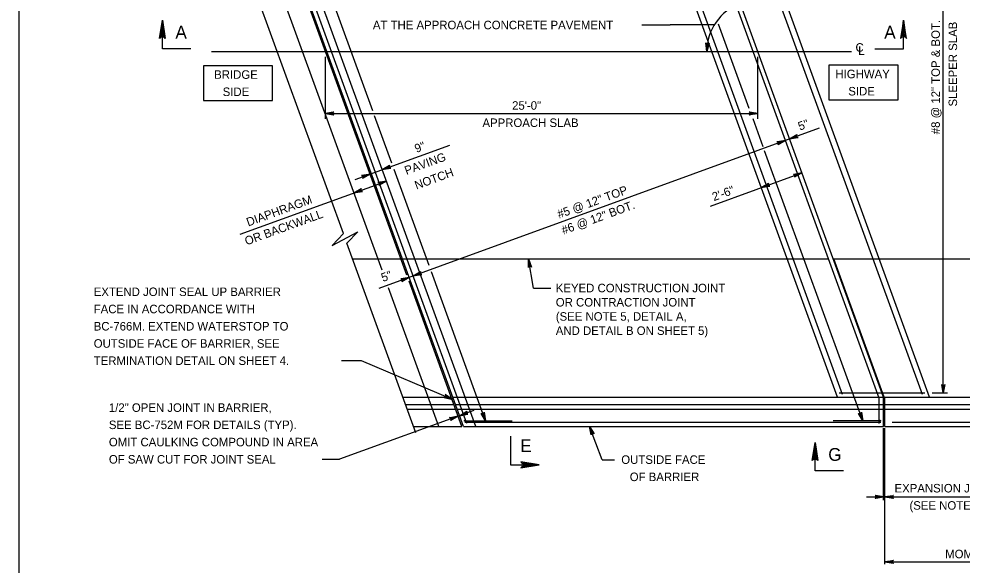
# Model space of a CAD drawing. Extents: x 636530 to 644067, y 294168 to 299122.
# Drawn here: x 641569.8 to 641902.3, y 297962.4 to 298154.9 of the extents above; entities that cross this region are included whole.
import ezdxf

# ---------------------------------------------------------------- set-up
doc = ezdxf.new("R2010")
doc.units = 0
doc.layers.add('1', color=7, linetype='Continuous')

msp = doc.modelspace()

# ---------------------------------------------------------------- linework, layer by layer
at = {"layer": '1'}
for p, q in [((641569.78, 298311.48), (641569.78, 297747.48)), ((641697.83, 298066.28), (641621.63, 298275.64)), ((641706.58, 298064.53), (641629.74, 298275.64)), ((641726.52, 298011.23), (641630.28, 298275.64)), ((641730.84, 298011.23), (641634.6, 298275.64)), ((641727.77, 298012.25), (641632.27, 298274.63)), ((641694.61, 298122.42), (641639.58, 298273.61)), ((641874.63, 298021.52), (641785.88, 298265.36)), ((641890.85, 298021.52), (641802.1, 298265.36)), ((641873.11, 298021.25), (641784.36, 298265.09)), ((641888.32, 298022.53), (641800.31, 298264.34)), ((641895.71, 298023.04), (641895.71, 298263.83)), ((641684.21, 298079.19), (641636.96, 298209.02)), ((641858.41, 298021.52), (641792.02, 298203.94)), ((641860.21, 298022.53), (641794.2, 298203.88)), ((641789.39, 298152.76), (641799.46, 298152.76)), ((641814.98, 298152.8), (641799.46, 298152.76)), ((641827.28, 298123.35), (641816.47, 298153.06)), ((641637.74, 298143.44), (641863.35, 298143.44)), ((641677.86, 298119.65), (641677.86, 298141.54)), ((641830.26, 298119.65), (641830.26, 298141.54)), ((641677.86, 298121.55), (641830.26, 298121.55)), ((641701.29, 298104.07), (641695.22, 298120.73)), ((641832.2, 298109.84), (641828.64, 298119.61)), ((641851.92, 298116.36), (641696.64, 298059.85)), ((641688.31, 298098.29), (641721.68, 298110.43)), ((641867.35, 298013.26), (641832.72, 298108.42)), ((641714.43, 298067.96), (641702.11, 298101.8)), ((641813.6, 298088.89), (641845.84, 298100.62)), ((641647.86, 298078.99), (641699.36, 298097.73)), ((641709.76, 298008.99), (641685.41, 298075.89)), ((641687.45, 298070.28), (641704.48, 298070.28)), ((641705.02, 298070.28), (641855.26, 298070.28)), ((641751.27, 298060.03), (641749.47, 298070.28)), ((641857.15, 298070.28), (641990.89, 298070.28)), ((641874.89, 298021.56), (641857.15, 298070.28)), ((641734.34, 298013.26), (641715.24, 298065.72)), ((641717.87, 298011.23), (641700.07, 298060.14)), ((641725.98, 298011.23), (641707.35, 298062.4)), ((641751.27, 298060.03), (641757.36, 298060.03)), ((641690.58, 298034.43), (641683.54, 298034.43)), ((641722.64, 298020.79), (641690.58, 298034.43)), ((641858.94, 298023.04), (641889.21, 298023.04)), ((641891.74, 298023.04), (641897.17, 298023.04)), ((641705.2, 298021.52), (641722.23, 298021.52)), ((641722.77, 298021.52), (641907.45, 298021.52)), ((641873.11, 298012.25), (641873.11, 298021.25)), ((641874.63, 298011.23), (641874.63, 298021.52)), ((641875.14, 298011.23), (641875.14, 298021.56)), ((641730.13, 298016.86), (641682.88, 297999.67)), ((641706.11, 298019.04), (641723.13, 298019.04)), ((641706.73, 298017.33), (641723.76, 298017.33)), ((641723.67, 298019.04), (641874.63, 298019.04)), ((641724.3, 298017.33), (641874.63, 298017.33)), ((641875.14, 298019.04), (641907.45, 298019.04)), ((641875.14, 298017.33), (641958.65, 298017.33)), ((641726.86, 298013.26), (641743.66, 298013.26)), ((641727.04, 298012.75), (641873.62, 298012.75)), ((641873.59, 298013.26), (641856.83, 298013.26)), ((641877.69, 298012.75), (641912.15, 298012.75)), ((641708.95, 298011.23), (641725.98, 298011.23)), ((641726.52, 298011.23), (641874.63, 298011.23)), ((641775.43, 297999.51), (641771.01, 298011.23)), ((641874.63, 297985.23), (641874.63, 298010.64)), ((641875.14, 298011.23), (641990.89, 298011.23)), ((641875.14, 297962.66), (641875.14, 298010.64)), ((641676.71, 297999.67), (641682.88, 297999.67)), ((641775.43, 297999.51), (641779.74, 297999.51)), ((641868.63, 297986.41), (641921.86, 297986.41)), ((641875.14, 297963.55), (641990.89, 297963.55))]:
    msp.add_line(p, q, dxfattribs=at)
for points in [[(641619.63, 298148.33), (641620.07, 298148.56), (641620.39, 298154.43), (641619.63, 298148.33), (641619.36, 298148.01), (641620.39, 298154.43), (641620.68, 298148.56), (641621.12, 298148.35), (641620.39, 298154.43), (641621.41, 298148.01), (641621.12, 298148.35)], [(641630.47, 298144.35), (641620.39, 298144.35), (641620.39, 298154.43)], [(641871.61, 298144.35), (641881.69, 298144.35), (641881.69, 298154.43)], [(641882.45, 298148.33), (641882.01, 298148.56), (641881.69, 298154.43), (641882.45, 298148.33), (641882.72, 298148.01), (641881.69, 298154.43), (641881.4, 298148.56), (641880.96, 298148.35), (641881.69, 298154.43), (641880.67, 298148.01), (641880.96, 298148.35)], [(641812.34, 298143.44), (641812, 298146.45), (641812.07, 298146.33), (641812.14, 298146.21), (641812.23, 298146.15), (641812.33, 298146.08), (641812.43, 298146.05), (641812.53, 298146.03), (641812.63, 298146.04), (641812.73, 298146.05), (641812.83, 298146.1), (641812.94, 298146.15), (641813.02, 298146.26), (641813.11, 298146.37), (641812.34, 298143.44), (641813.02, 298146.26), (641812.94, 298146.15), (641812.34, 298143.44), (641812.83, 298146.1), (641812.73, 298146.05), (641812.34, 298143.44), (641812.63, 298146.04), (641812.53, 298146.03), (641812.34, 298143.44), (641812.43, 298146.05), (641812.33, 298146.08), (641812.34, 298143.44), (641812.23, 298146.15), (641812.14, 298146.21), (641812.34, 298143.44), (641812.07, 298146.33)], [(641677.86, 298121.55), (641680.84, 298122.1), (641680.73, 298122.02), (641680.61, 298121.95), (641680.55, 298121.85), (641680.49, 298121.75), (641680.47, 298121.65), (641680.46, 298121.55), (641680.47, 298121.45), (641680.49, 298121.35), (641680.55, 298121.25), (641680.61, 298121.15), (641680.73, 298121.07), (641680.84, 298120.99), (641677.86, 298121.55), (641680.73, 298121.07), (641680.61, 298121.15), (641677.86, 298121.55), (641680.55, 298121.25), (641680.49, 298121.35), (641677.86, 298121.55), (641680.47, 298121.45), (641680.46, 298121.55), (641677.86, 298121.55), (641680.47, 298121.65), (641680.49, 298121.75), (641677.86, 298121.55), (641680.55, 298121.85), (641680.61, 298121.95), (641677.86, 298121.55), (641680.73, 298122.02)], [(641830.26, 298121.55), (641827.27, 298120.99), (641827.39, 298121.07), (641827.5, 298121.15), (641827.56, 298121.25), (641827.62, 298121.35), (641827.64, 298121.45), (641827.66, 298121.55), (641827.64, 298121.65), (641827.62, 298121.75), (641827.56, 298121.85), (641827.5, 298121.95), (641827.39, 298122.02), (641827.27, 298122.1), (641830.26, 298121.55), (641827.39, 298122.02), (641827.5, 298121.95), (641830.26, 298121.55), (641827.56, 298121.85), (641827.62, 298121.75), (641830.26, 298121.55), (641827.64, 298121.65), (641827.66, 298121.55), (641830.26, 298121.55), (641827.64, 298121.45), (641827.62, 298121.35), (641830.26, 298121.55), (641827.56, 298121.25), (641827.5, 298121.15), (641830.26, 298121.55), (641827.39, 298121.07)], [(641841.49, 298112.57), (641844.1, 298114.12), (641844.02, 298114), (641843.94, 298113.89), (641843.92, 298113.77), (641843.9, 298113.66), (641843.92, 298113.56), (641843.94, 298113.46), (641843.99, 298113.37), (641844.04, 298113.28), (641844.13, 298113.21), (641844.22, 298113.14), (641844.35, 298113.1), (641844.49, 298113.06), (641841.49, 298112.57), (641844.35, 298113.1), (641844.22, 298113.14), (641841.49, 298112.57), (641844.13, 298113.21), (641844.04, 298113.28), (641841.49, 298112.57), (641843.99, 298113.37), (641843.94, 298113.46), (641841.49, 298112.57), (641843.92, 298113.56), (641843.9, 298113.66), (641841.49, 298112.57), (641843.92, 298113.77), (641843.94, 298113.89), (641841.49, 298112.57), (641844.02, 298114)], [(641840.06, 298112.05), (641837.45, 298110.5), (641837.53, 298110.62), (641837.61, 298110.73), (641837.63, 298110.85), (641837.65, 298110.96), (641837.64, 298111.06), (641837.62, 298111.16), (641837.57, 298111.25), (641837.52, 298111.34), (641837.43, 298111.41), (641837.34, 298111.48), (641837.2, 298111.52), (641837.07, 298111.55), (641840.06, 298112.05), (641837.2, 298111.52), (641837.34, 298111.48), (641840.06, 298112.05), (641837.43, 298111.41), (641837.52, 298111.34), (641840.06, 298112.05), (641837.57, 298111.25), (641837.62, 298111.16), (641840.06, 298112.05), (641837.64, 298111.06), (641837.65, 298110.96), (641840.06, 298112.05), (641837.63, 298110.85), (641837.61, 298110.73), (641840.06, 298112.05), (641837.53, 298110.62)], [(641697.89, 298101.77), (641700.5, 298103.32), (641700.42, 298103.2), (641700.34, 298103.09), (641700.32, 298102.97), (641700.3, 298102.86), (641700.31, 298102.76), (641700.33, 298102.66), (641700.38, 298102.57), (641700.43, 298102.48), (641700.52, 298102.41), (641700.61, 298102.34), (641700.75, 298102.3), (641700.88, 298102.27), (641697.89, 298101.77), (641700.75, 298102.3), (641700.61, 298102.34), (641697.89, 298101.77), (641700.52, 298102.41), (641700.43, 298102.48), (641697.89, 298101.77), (641700.38, 298102.57), (641700.33, 298102.66), (641697.89, 298101.77), (641700.31, 298102.76), (641700.3, 298102.86), (641697.89, 298101.77), (641700.32, 298102.97), (641700.34, 298103.09), (641697.89, 298101.77), (641700.42, 298103.2)], [(641693.59, 298100.21), (641690.98, 298098.66), (641691.06, 298098.78), (641691.14, 298098.89), (641691.16, 298099), (641691.18, 298099.12), (641691.17, 298099.22), (641691.15, 298099.32), (641691.1, 298099.41), (641691.05, 298099.49), (641690.96, 298099.57), (641690.87, 298099.64), (641690.73, 298099.68), (641690.6, 298099.71), (641693.59, 298100.21), (641690.73, 298099.68), (641690.87, 298099.64), (641693.59, 298100.21), (641690.96, 298099.57), (641691.05, 298099.49), (641693.59, 298100.21), (641691.1, 298099.41), (641691.15, 298099.32), (641693.59, 298100.21), (641691.17, 298099.22), (641691.18, 298099.12), (641693.59, 298100.21), (641691.16, 298099), (641691.14, 298098.89), (641693.59, 298100.21), (641691.06, 298098.78)], [(641845.84, 298100.62), (641843.23, 298099.08), (641843.31, 298099.19), (641843.39, 298099.31), (641843.41, 298099.42), (641843.43, 298099.53), (641843.42, 298099.63), (641843.4, 298099.73), (641843.35, 298099.82), (641843.3, 298099.91), (641843.21, 298099.98), (641843.12, 298100.06), (641842.98, 298100.09), (641842.85, 298100.13), (641845.84, 298100.62), (641842.98, 298100.09), (641843.12, 298100.06), (641845.84, 298100.62), (641843.21, 298099.98), (641843.3, 298099.91), (641845.84, 298100.62), (641843.35, 298099.82), (641843.4, 298099.73), (641845.84, 298100.62), (641843.42, 298099.63), (641843.43, 298099.53), (641845.84, 298100.62), (641843.41, 298099.42), (641843.39, 298099.31), (641845.84, 298100.62), (641843.31, 298099.19)], [(641699.36, 298097.73), (641696.75, 298096.19), (641696.83, 298096.3), (641696.91, 298096.42), (641696.93, 298096.53), (641696.95, 298096.64), (641696.93, 298096.74), (641696.91, 298096.84), (641696.86, 298096.93), (641696.81, 298097.02), (641696.72, 298097.09), (641696.63, 298097.17), (641696.5, 298097.2), (641696.36, 298097.24), (641699.36, 298097.73), (641696.5, 298097.2), (641696.63, 298097.17), (641699.36, 298097.73), (641696.72, 298097.09), (641696.81, 298097.02), (641699.36, 298097.73), (641696.86, 298096.93), (641696.91, 298096.84), (641699.36, 298097.73), (641696.93, 298096.74), (641696.95, 298096.64), (641699.36, 298097.73), (641696.93, 298096.53), (641696.91, 298096.42), (641699.36, 298097.73), (641696.83, 298096.3)], [(641831.52, 298095.41), (641834.13, 298096.96), (641834.05, 298096.84), (641833.97, 298096.73), (641833.95, 298096.61), (641833.93, 298096.5), (641833.94, 298096.4), (641833.96, 298096.3), (641834.01, 298096.21), (641834.06, 298096.12), (641834.15, 298096.05), (641834.24, 298095.98), (641834.38, 298095.94), (641834.51, 298095.91), (641831.52, 298095.41), (641834.38, 298095.94), (641834.24, 298095.98), (641831.52, 298095.41), (641834.15, 298096.05), (641834.06, 298096.12), (641831.52, 298095.41), (641834.01, 298096.21), (641833.96, 298096.3), (641831.52, 298095.41), (641833.94, 298096.4), (641833.93, 298096.5), (641831.52, 298095.41), (641833.95, 298096.61), (641833.97, 298096.73), (641831.52, 298095.41), (641834.05, 298096.84)], [(641687.9, 298093.56), (641690.51, 298095.11), (641690.43, 298094.99), (641690.35, 298094.88), (641690.33, 298094.77), (641690.31, 298094.65), (641690.33, 298094.55), (641690.34, 298094.45), (641690.39, 298094.36), (641690.44, 298094.28), (641690.53, 298094.2), (641690.62, 298094.13), (641690.76, 298094.09), (641690.89, 298094.06), (641687.9, 298093.56), (641690.76, 298094.09), (641690.62, 298094.13), (641687.9, 298093.56), (641690.53, 298094.2), (641690.44, 298094.28), (641687.9, 298093.56), (641690.39, 298094.36), (641690.34, 298094.45), (641687.9, 298093.56), (641690.33, 298094.55), (641690.31, 298094.65), (641687.9, 298093.56), (641690.33, 298094.77), (641690.35, 298094.88), (641687.9, 298093.56), (641690.43, 298094.99)], [(641684.21, 298079.19), (641680.2, 298075.04), (641689.27, 298079.79), (641685.41, 298075.88)], [(641749.47, 298070.28), (641750.54, 298067.44), (641750.44, 298067.54), (641750.34, 298067.64), (641750.23, 298067.68), (641750.12, 298067.72), (641750.02, 298067.72), (641749.92, 298067.72), (641749.82, 298067.69), (641749.73, 298067.66), (641749.64, 298067.58), (641749.55, 298067.5), (641749.49, 298067.38), (641749.44, 298067.25), (641749.47, 298070.28), (641749.49, 298067.38), (641749.55, 298067.5), (641749.47, 298070.28), (641749.64, 298067.58), (641749.73, 298067.66), (641749.47, 298070.28), (641749.82, 298067.69), (641749.92, 298067.72), (641749.47, 298070.28), (641750.02, 298067.72), (641750.12, 298067.72), (641749.47, 298070.28), (641750.23, 298067.68), (641750.34, 298067.64), (641749.47, 298070.28), (641750.44, 298067.54)], [(641708.83, 298064.28), (641711.44, 298065.83), (641711.36, 298065.72), (641711.28, 298065.6), (641711.26, 298065.49), (641711.24, 298065.37), (641711.25, 298065.27), (641711.27, 298065.17), (641711.32, 298065.09), (641711.37, 298065), (641711.46, 298064.92), (641711.55, 298064.85), (641711.69, 298064.81), (641711.82, 298064.78), (641708.83, 298064.28), (641711.69, 298064.81), (641711.55, 298064.85), (641708.83, 298064.28), (641711.46, 298064.92), (641711.37, 298065), (641708.83, 298064.28), (641711.32, 298065.09), (641711.27, 298065.17), (641708.83, 298064.28), (641711.25, 298065.27), (641711.24, 298065.37), (641708.83, 298064.28), (641711.26, 298065.49), (641711.28, 298065.6), (641708.83, 298064.28), (641711.36, 298065.72)], [(641707.4, 298063.76), (641704.79, 298062.22), (641704.87, 298062.33), (641704.95, 298062.45), (641704.97, 298062.56), (641704.99, 298062.67), (641704.97, 298062.77), (641704.95, 298062.87), (641704.9, 298062.96), (641704.85, 298063.05), (641704.76, 298063.12), (641704.67, 298063.2), (641704.54, 298063.23), (641704.4, 298063.27), (641707.4, 298063.76), (641704.54, 298063.23), (641704.67, 298063.2), (641707.4, 298063.76), (641704.76, 298063.12), (641704.85, 298063.05), (641707.4, 298063.76), (641704.9, 298062.96), (641704.95, 298062.87), (641707.4, 298063.76), (641704.97, 298062.77), (641704.99, 298062.67), (641707.4, 298063.76), (641704.97, 298062.56), (641704.95, 298062.45), (641707.4, 298063.76), (641704.87, 298062.33)], [(641895.71, 298023.04), (641895.16, 298026.02), (641895.24, 298025.91), (641895.31, 298025.79), (641895.41, 298025.73), (641895.51, 298025.68), (641895.61, 298025.66), (641895.71, 298025.64), (641895.81, 298025.66), (641895.91, 298025.68), (641896.01, 298025.73), (641896.11, 298025.79), (641896.19, 298025.91), (641896.27, 298026.02), (641895.71, 298023.04), (641896.19, 298025.91), (641896.11, 298025.79), (641895.71, 298023.04), (641896.01, 298025.73), (641895.91, 298025.68), (641895.71, 298023.04), (641895.81, 298025.66), (641895.71, 298025.64), (641895.71, 298023.04), (641895.61, 298025.66), (641895.51, 298025.68), (641895.71, 298023.04), (641895.41, 298025.73), (641895.31, 298025.79), (641895.71, 298023.04), (641895.24, 298025.91)], [(641722.64, 298020.79), (641720.12, 298022.47), (641720.19, 298022.35), (641720.27, 298022.23), (641720.28, 298022.12), (641720.3, 298022), (641720.27, 298021.9), (641720.25, 298021.81), (641720.2, 298021.72), (641720.14, 298021.63), (641720.05, 298021.57), (641719.95, 298021.5), (641719.82, 298021.47), (641719.68, 298021.44), (641722.64, 298020.79), (641719.82, 298021.47), (641719.95, 298021.5), (641722.64, 298020.79), (641720.05, 298021.57), (641720.14, 298021.63), (641722.64, 298020.79), (641720.2, 298021.72), (641720.25, 298021.81), (641722.64, 298020.79), (641720.27, 298021.9), (641720.3, 298022), (641722.64, 298020.79), (641720.28, 298022.12), (641720.27, 298022.23), (641722.64, 298020.79), (641720.19, 298022.35)], [(641725.13, 298015.04), (641727.74, 298016.59), (641727.66, 298016.47), (641727.58, 298016.36), (641727.56, 298016.25), (641727.54, 298016.13), (641727.55, 298016.03), (641727.57, 298015.93), (641727.62, 298015.84), (641727.67, 298015.75), (641727.76, 298015.68), (641727.85, 298015.61), (641727.99, 298015.57), (641728.12, 298015.54), (641725.13, 298015.04), (641727.99, 298015.57), (641727.85, 298015.61), (641725.13, 298015.04), (641727.76, 298015.68), (641727.67, 298015.75), (641725.13, 298015.04), (641727.62, 298015.84), (641727.57, 298015.93), (641725.13, 298015.04), (641727.55, 298016.03), (641727.54, 298016.13), (641725.13, 298015.04), (641727.56, 298016.25), (641727.58, 298016.36), (641725.13, 298015.04), (641727.66, 298016.47)], [(641734.34, 298013.26), (641732.79, 298015.87), (641732.91, 298015.79), (641733.02, 298015.71), (641733.13, 298015.69), (641733.25, 298015.67), (641733.35, 298015.69), (641733.45, 298015.7), (641733.54, 298015.76), (641733.63, 298015.81), (641733.7, 298015.9), (641733.77, 298015.99), (641733.81, 298016.12), (641733.84, 298016.26), (641734.34, 298013.26), (641733.81, 298016.12), (641733.77, 298015.99), (641734.34, 298013.26), (641733.7, 298015.9), (641733.63, 298015.81), (641734.34, 298013.26), (641733.54, 298015.76), (641733.45, 298015.7), (641734.34, 298013.26), (641733.35, 298015.69), (641733.25, 298015.67), (641734.34, 298013.26), (641733.13, 298015.69), (641733.02, 298015.71), (641734.34, 298013.26), (641732.91, 298015.79)], [(641867.35, 298013.26), (641865.81, 298015.87), (641865.92, 298015.79), (641866.03, 298015.71), (641866.15, 298015.69), (641866.26, 298015.67), (641866.36, 298015.69), (641866.46, 298015.7), (641866.55, 298015.76), (641866.64, 298015.81), (641866.71, 298015.9), (641866.79, 298015.99), (641866.82, 298016.12), (641866.86, 298016.26), (641867.35, 298013.26), (641866.82, 298016.12), (641866.79, 298015.99), (641867.35, 298013.26), (641866.71, 298015.9), (641866.64, 298015.81), (641867.35, 298013.26), (641866.55, 298015.76), (641866.46, 298015.7), (641867.35, 298013.26), (641866.36, 298015.69), (641866.26, 298015.67), (641867.35, 298013.26), (641866.15, 298015.69), (641866.03, 298015.71), (641867.35, 298013.26), (641865.92, 298015.79)], [(641724.65, 298014.87), (641722.04, 298013.32), (641722.12, 298013.44), (641722.2, 298013.55), (641722.22, 298013.67), (641722.25, 298013.78), (641722.23, 298013.88), (641722.21, 298013.98), (641722.16, 298014.07), (641722.11, 298014.16), (641722.02, 298014.23), (641721.93, 298014.3), (641721.79, 298014.34), (641721.66, 298014.37), (641724.65, 298014.87), (641721.79, 298014.34), (641721.93, 298014.3), (641724.65, 298014.87), (641722.02, 298014.23), (641722.11, 298014.16), (641724.65, 298014.87), (641722.16, 298014.07), (641722.21, 298013.98), (641724.65, 298014.87), (641722.23, 298013.88), (641722.25, 298013.78), (641724.65, 298014.87), (641722.22, 298013.67), (641722.2, 298013.55), (641724.65, 298014.87), (641722.12, 298013.44)], [(641771.01, 298011.23), (641772.58, 298008.64), (641772.47, 298008.72), (641772.35, 298008.8), (641772.24, 298008.82), (641772.13, 298008.84), (641772.03, 298008.82), (641771.93, 298008.8), (641771.84, 298008.75), (641771.75, 298008.69), (641771.68, 298008.6), (641771.61, 298008.51), (641771.57, 298008.38), (641771.54, 298008.24), (641771.01, 298011.23), (641771.57, 298008.38), (641771.61, 298008.51), (641771.01, 298011.23), (641771.68, 298008.6), (641771.75, 298008.69), (641771.01, 298011.23), (641771.84, 298008.75), (641771.93, 298008.8), (641771.01, 298011.23), (641772.03, 298008.82), (641772.13, 298008.84), (641771.01, 298011.23), (641772.24, 298008.82), (641772.35, 298008.8), (641771.01, 298011.23), (641772.47, 298008.72)], [(641743.14, 298007.79), (641743.14, 297997.71), (641753.22, 297997.71)], [(641849.71, 297999.52), (641850.15, 297999.75), (641850.48, 298005.63), (641849.71, 297999.52), (641849.44, 297999.21), (641850.48, 298005.63), (641850.77, 297999.76), (641851.21, 297999.54), (641850.48, 298005.63), (641851.5, 297999.21), (641851.21, 297999.54)], [(641860.56, 297995.55), (641850.48, 297995.55), (641850.48, 298005.63)], [(641747.11, 297996.95), (641747.34, 297997.39), (641753.22, 297997.71), (641747.11, 297996.95), (641746.8, 297996.68), (641753.22, 297997.71), (641747.35, 297998.01), (641747.13, 297998.44), (641753.22, 297997.71), (641746.8, 297998.73), (641747.13, 297998.44)], [(641874.63, 297986.41), (641871.65, 297985.85), (641871.77, 297985.93), (641871.88, 297986.01), (641871.94, 297986.11), (641872, 297986.21), (641872.02, 297986.31), (641872.03, 297986.41), (641872.02, 297986.51), (641872, 297986.61), (641871.94, 297986.71), (641871.88, 297986.81), (641871.77, 297986.89), (641871.65, 297986.97), (641874.63, 297986.41), (641871.77, 297986.89), (641871.88, 297986.81), (641874.63, 297986.41), (641871.94, 297986.71), (641872, 297986.61), (641874.63, 297986.41), (641872.02, 297986.51), (641872.03, 297986.41), (641874.63, 297986.41), (641872.02, 297986.31), (641872, 297986.21), (641874.63, 297986.41), (641871.94, 297986.11), (641871.88, 297986.01), (641874.63, 297986.41), (641871.77, 297985.93)], [(641875.14, 297986.41), (641878.12, 297986.97), (641878.01, 297986.89), (641877.89, 297986.81), (641877.83, 297986.71), (641877.77, 297986.61), (641877.76, 297986.51), (641877.74, 297986.41), (641877.76, 297986.31), (641877.77, 297986.21), (641877.83, 297986.11), (641877.89, 297986.01), (641878.01, 297985.93), (641878.12, 297985.85), (641875.14, 297986.41), (641878.01, 297985.93), (641877.89, 297986.01), (641875.14, 297986.41), (641877.83, 297986.11), (641877.77, 297986.21), (641875.14, 297986.41), (641877.76, 297986.31), (641877.74, 297986.41), (641875.14, 297986.41), (641877.76, 297986.51), (641877.77, 297986.61), (641875.14, 297986.41), (641877.83, 297986.71), (641877.89, 297986.81), (641875.14, 297986.41), (641878.01, 297986.89)], [(641875.14, 297963.55), (641878.12, 297964.11), (641878.01, 297964.03), (641877.89, 297963.95), (641877.83, 297963.85), (641877.77, 297963.75), (641877.76, 297963.65), (641877.74, 297963.55), (641877.76, 297963.45), (641877.77, 297963.35), (641877.83, 297963.25), (641877.89, 297963.15), (641878.01, 297963.07), (641878.12, 297962.99), (641875.14, 297963.55), (641878.01, 297963.07), (641877.89, 297963.15), (641875.14, 297963.55), (641877.83, 297963.25), (641877.77, 297963.35), (641875.14, 297963.55), (641877.76, 297963.45), (641877.74, 297963.55), (641875.14, 297963.55), (641877.76, 297963.65), (641877.77, 297963.75), (641875.14, 297963.55), (641877.83, 297963.85), (641877.89, 297963.95), (641875.14, 297963.55), (641878.01, 297964.03)]]:
    msp.add_lwpolyline(points, dxfattribs=at)
for points in [[(641634.85, 298126.15), (641659.23, 298126.15), (641659.23, 298138.34), (641634.85, 298138.34)], [(641855.4, 298126.35), (641879.79, 298126.35), (641879.79, 298138.54), (641855.4, 298138.54)]]:
    msp.add_lwpolyline(points, close=True, dxfattribs=at)
for centre, radius in [((641727.05, 298013.26), 0.19), ((641727.05, 298013.26), 0.143), ((641727.05, 298013.26), 0.0952), ((641727.05, 298013.26), 0.0476), ((641873.41, 298013.26), 0.19), ((641873.41, 298013.26), 0.143), ((641873.41, 298013.26), 0.0952), ((641873.41, 298013.26), 0.0476)]:
    msp.add_circle(centre, radius, dxfattribs=at)
msp.add_arc((641830.26, 298143.44), 17.92, 110, 180, dxfattribs=at)

# ---------------------------------------------------------------- texts
for s, height, p in [('A', 4.5, (641624.98, 298147.94)), ('AT THE APPROACH CONCRETE PAVEMENT', 3, (641694.6, 298151.22)), ('A', 4.5, (641874.89, 298147.94)), ('C', 3, (641864.75, 298143.31)), ('L', 3, (641865.71, 298142.16)), ('BRIDGE', 3, (641638.64, 298133.76)), ('HIGHWAY', 3, (641857.67, 298133.96)), ('SIDE', 3, (641641.64, 298127.69)), ('SIDE', 3, (641862.2, 298127.89)), ('25\'-0"', 3, (641743.67, 298122.86)), ('APPROACH SLAB', 3, (641733.23, 298116.78)), ('EXTEND JOINT SEAL UP BARRIER', 3, (641596.18, 298057.21)), ('KEYED CONSTRUCTION JOINT', 3, (641759.08, 298058.53)), ('OR CONTRACTION JOINT ', 3, (641759.08, 298053.52)), ('FACE IN ACCORDANCE WITH', 3, (641596.18, 298051.14)), ('(SEE NOTE 5, DETAIL A,', 3, (641759.08, 298048.51)), ('BC-766M. EXTEND WATERSTOP TO', 3, (641596.18, 298045.06)), ('AND DETAIL B ON SHEET 5)', 3, (641759.08, 298043.5)), ('OUTSIDE FACE OF BARRIER, SEE', 3, (641596.18, 298038.99)), ('TERMINATION DETAIL ON SHEET 4.', 3, (641596.18, 298032.92)), ('1/2" OPEN JOINT IN BARRIER,', 3, (641601.52, 298016.39)), ('SEE BC-752M FOR DETAILS (TYP).', 3, (641601.52, 298010.32)), ('OMIT CAULKING COMPOUND IN AREA', 3, (641601.52, 298004.24)), ('E', 4.5, (641746.53, 298002.2)), ('G', 4.5, (641855.14, 297999.13)), ('OF SAW CUT FOR JOINT SEAL', 3, (641601.52, 297998.17)), ('OUTSIDE FACE', 3, (641782.17, 297998.06)), ('OF BARRIER', 3, (641785.16, 297991.99)), ('EXPANSION JOINT', 3, (641878.51, 297987.99)), ('(SEE NOTE 4)', 3, (641883.77, 297981.91)), ('MOMENT SLAB WITH BARRIER', 3, (641896.36, 297964.8))]:
    msp.add_text(s, height=height, dxfattribs=at).set_placement(p)
for s, rotation, p in [('#8 @ 12" TOP & BOT.', 90, (641894.49, 298114.23)), ('SLEEPER SLAB', 90, (641900.56, 298124)), ('5"', 20, (641845.13, 298115.49)), ('9"', 20, (641709.95, 298107.64)), ('PAVING', 20, (641706.41, 298099.89)), ('NOTCH', 20, (641709.96, 298094.72)), ('#5 @ 12" TOP', 20, (641760.26, 298084.5)), ('2\'-6"', 20, (641814.84, 298090.63)), ('DIAPHRAGM', 20, (641650.65, 298081.7)), ('#6 @ 12" BOT.', 20, (641761.76, 298078.85)), ('OR BACKWALL', 20, (641650.06, 298075.03)), ('5"', 20, (641698.16, 298062.16))]:
    msp.add_text(s, height=3, rotation=rotation, dxfattribs=at).set_placement(p)

doc.saveas('drawing.dxf')
